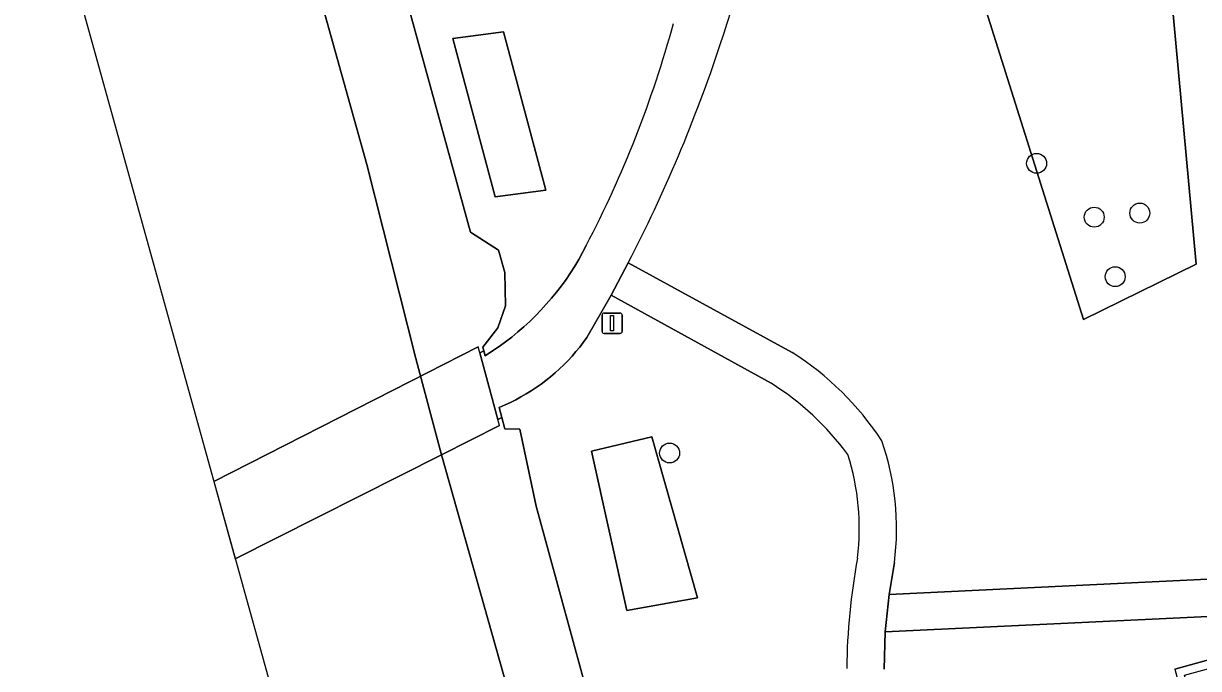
# Model space of a CAD drawing. Extents: x 159053 to 160042, y 380449 to 381423.
# Drawn here: x 159133.9 to 159191.6, y 380840.2 to 380871.8 of the extents above; entities that cross this region are included whole.
import ezdxf

# ---------------------------------------------------------------- set-up
doc = ezdxf.new("R2010")
doc.units = 0
for name, color, linetype in [('IMGEO_Boom', 7, 'Continuous'), ('IMGEO_Dek', 7, 'Continuous'), ('IMGEO_Groenvoorziening', 7, 'Continuous'), ('IMGEO_Haag', 7, 'Continuous'), ('IMGEO_Hek', 7, 'Continuous'), ('IMGEO_Lichtmast', 7, 'Continuous'), ('IMGEO_Oever', 7, 'Continuous'), ('IMGEO_Rietland', 7, 'Continuous'), ('IMGEO_Voetpad_gesloten', 7, 'Continuous'), ('IMGEO_Voetpad_open', 7, 'Continuous'), ('IMGEO_Waterloop', 7, 'Continuous')]:
    doc.layers.add(name, color=color, linetype=linetype)

msp = doc.modelspace()

# ---------------------------------------------------------------- linework, layer by layer
at = {"layer": 'IMGEO_Boom'}
for centre in [(159183.61, 380864.96), (159188.677, 380862.521), (159186.44, 380862.32), (159187.47, 380859.4), (159165.593, 380850.746)]:
    msp.add_circle(centre, 0.489, dxfattribs=at)
at = {"layer": 'IMGEO_Dek'}
msp.add_lwpolyline([(159144.267, 380845.552), (159154.39, 380850.661), (159157.238, 380852.098), (159157.16, 380852.387), (159156.276, 380855.661), (159156.197, 380855.952), (159152.856, 380854.255), (159143.21, 380849.356)], close=True, dxfattribs=at)
at = {"layer": 'IMGEO_Groenvoorziening'}
for points in [[(159191.452, 380860.006), (159190.092, 380874.776), (159183.575, 380897.299), (159185.147, 380900.542), (159181.526, 380905.386), (159172.819, 380898.811), (159185.91, 380857.299)], [(159172.819, 380898.811), (159181.526, 380905.386), (159185.147, 380900.542), (159183.575, 380897.299), (159190.092, 380874.776), (159191.452, 380860.006), (159185.91, 380857.299)], [(159157.024, 380863.311), (159154.948, 380871.082), (159157.441, 380871.419), (159159.517, 380863.648)], [(159163.487, 380843.021), (159161.751, 380850.845), (159164.727, 380851.542), (159166.959, 380843.635)], [(159190.869, 380839.845), (159201.463, 380842.729), (159201.345, 380843.161), (159190.394, 380840.141), (159199.714, 380806.111), (159200.063, 380806.208), (159210.666, 380809.103), (159210.571, 380809.45), (159199.968, 380806.555)]]:
    msp.add_lwpolyline(points, close=True, dxfattribs=at)
for points in [[(159176.626, 380845.37), (159176.368, 380843.801), (159200.844, 380844.989), (159184.957, 380902.973)], [(159152.113, 380875.025), (159155.818, 380861.582), (159157.195, 380860.696), (159157.498, 380859.612), (159157.537, 380857.969), (159157.168, 380856.895), (159156.422, 380855.947), (159156.475, 380855.762), (159156.54, 380855.522), (159156.906, 380855.757), (159157.224, 380855.974), (159157.537, 380856.202), (159157.844, 380856.439), (159158.145, 380856.685), (159158.439, 380856.94), (159158.726, 380857.204), (159159.006, 380857.476), (159159.277, 380857.757), (159159.541, 380858.045), (159159.796, 380858.341), (159160.042, 380858.644), (159160.279, 380858.954), (159160.507, 380859.269), (159160.725, 380859.591), (159160.934, 380859.918), (159161.132, 380860.25), (159161.32, 380860.587), (159161.498, 380860.927)], [(159163.561, 380860.075), (159171.617, 380855.684)], [(159170.571, 380854.179), (159162.721, 380858.5), (159161.527, 380856.408), (159161.357, 380856.175), (159161.18, 380855.945), (159160.995, 380855.721), (159160.803, 380855.501), (159160.605, 380855.287), (159160.399, 380855.078), (159160.187, 380854.875), (159159.969, 380854.679), (159159.745, 380854.489), (159159.516, 380854.305), (159159.28, 380854.129), (159159.04, 380853.96), (159158.796, 380853.798), (159158.547, 380853.644), (159158.294, 380853.498), (159158.037, 380853.359), (159157.777, 380853.229), (159157.514, 380853.107), (159157.228, 380852.984), (159157.361, 380852.49), (159157.5, 380851.935), (159158.238, 380851.91), (159159.044, 380848.136), (159163.047, 380833.48)], [(159190.394, 380840.141), (159201.345, 380843.161), (159176.183, 380841.966), (159176.12, 380840.132)]]:
    msp.add_lwpolyline(points, dxfattribs=at)
for centre, radius, start, end in [((159127.677, 380884.69), 42.727, 340.95256, 353.7696), ((159113.411, 380886.109), 54.282, 332.35983, 344.7408), ((159098.122, 380893.981), 73.701, 332.6096, 341.62327), ((159163.47, 380843.02), 15.058, 33.58059, 57.24606), ((159162.977, 380842.224), 14.163, 36.62809, 57.57449), ((159163.635, 380847.063), 13.101, 352.57427, 19.09545), ((159162.982, 380847.052), 11.924, 352.97425, 17.685), ((159206.851, 380839.719), 32.568, 169.60854, 179.20058)]:
    msp.add_arc(centre, radius, start, end, dxfattribs=at)
at = {"layer": 'IMGEO_Haag'}
msp.add_lwpolyline([(159190.869, 380839.845), (159201.463, 380842.729), (159201.345, 380843.161), (159190.394, 380840.141), (159199.714, 380806.111), (159200.063, 380806.208), (159210.666, 380809.103), (159210.571, 380809.45), (159199.968, 380806.555)], close=True, dxfattribs=at)
at = {"layer": 'IMGEO_Hek'}
for points in [[(159183.575, 380897.299), (159190.092, 380874.776), (159191.452, 380860.006)], [(159152.856, 380854.255), (159156.197, 380855.952)], [(159143.21, 380849.356), (159152.856, 380854.255)], [(159157.238, 380852.098), (159154.39, 380850.661)], [(159154.39, 380850.661), (159144.267, 380845.552)]]:
    msp.add_lwpolyline(points, dxfattribs=at)
at = {"layer": 'IMGEO_Lichtmast'}
for p, q in [((159162.275, 380856.712), (159162.275, 380857.512)), ((159162.275, 380857.512), (159162.275, 380856.712)), ((159162.375, 380857.612), (159163.165, 380857.612)), ((159163.165, 380857.612), (159162.375, 380857.612)), ((159163.265, 380857.512), (159163.265, 380856.712)), ((159163.265, 380856.712), (159163.265, 380857.512)), ((159163.165, 380856.612), (159162.375, 380856.612)), ((159162.375, 380856.612), (159163.165, 380856.612))]:
    msp.add_line(p, q, dxfattribs=at)
msp.add_lwpolyline([(159162.695, 380857.487), (159162.845, 380857.487), (159162.845, 380856.737), (159162.695, 380856.737), (159162.695, 380857.487)], dxfattribs=at)
for centre, start, end in [((159162.375, 380857.512), 90, 180), ((159162.375, 380857.512), 90, 180), ((159163.165, 380857.512), 0, 90), ((159163.165, 380857.512), 360, 90), ((159162.375, 380856.712), 180, 270), ((159162.375, 380856.712), 180, 270), ((159163.165, 380856.712), 270, 0), ((159163.165, 380856.712), 270, 0)]:
    msp.add_arc(centre, 0.1, start, end, dxfattribs=at)
at = {"layer": 'IMGEO_Oever'}
for points in [[(159163.047, 380833.48), (159159.044, 380848.136), (159158.238, 380851.91), (159157.5, 380851.935), (159157.361, 380852.49), (159157.16, 380852.387), (159156.276, 380855.661), (159156.475, 380855.762), (159156.422, 380855.947), (159157.168, 380856.895), (159157.537, 380857.969), (159157.498, 380859.612), (159157.195, 380860.696), (159155.818, 380861.582), (159152.113, 380875.025), (159146.16, 380896.565), (159141.766, 380913.224), (159136.059, 380934.341)], [(159136.325, 380917.673), (159139.07, 380907.114), (159142.467, 380894.874), (159147.229, 380877.446), (159150.722, 380864.907), (159153.137, 380855.378), (159154.39, 380850.661), (159178.726, 380764.487)]]:
    msp.add_lwpolyline(points, dxfattribs=at)
at = {"layer": 'IMGEO_Rietland'}
for points in [[(159157.024, 380863.311), (159159.517, 380863.648), (159157.441, 380871.419), (159154.948, 380871.082)], [(159163.487, 380843.021), (159166.959, 380843.635), (159164.727, 380851.542), (159161.751, 380850.845)]]:
    msp.add_lwpolyline(points, close=True, dxfattribs=at)
at = {"layer": 'IMGEO_Voetpad_gesloten'}
msp.add_lwpolyline([(159161.498, 380860.927), (159161.32, 380860.587), (159161.132, 380860.25), (159160.934, 380859.918), (159160.725, 380859.591), (159160.507, 380859.269), (159160.279, 380858.954), (159160.042, 380858.644), (159159.796, 380858.341), (159159.541, 380858.045), (159159.277, 380857.757), (159159.006, 380857.476), (159158.726, 380857.204), (159158.439, 380856.94), (159158.145, 380856.685), (159157.844, 380856.439), (159157.537, 380856.202), (159157.224, 380855.974), (159156.906, 380855.757), (159156.54, 380855.522), (159156.475, 380855.762), (159156.276, 380855.661), (159157.16, 380852.387), (159157.361, 380852.49), (159157.228, 380852.984), (159157.514, 380853.107), (159157.777, 380853.229), (159158.037, 380853.359), (159158.294, 380853.498), (159158.547, 380853.644), (159158.796, 380853.798), (159159.04, 380853.96), (159159.28, 380854.129), (159159.516, 380854.305), (159159.745, 380854.489), (159159.969, 380854.679), (159160.187, 380854.875), (159160.399, 380855.078), (159160.605, 380855.287), (159160.803, 380855.501), (159160.995, 380855.721), (159161.18, 380855.945), (159161.357, 380856.175), (159161.527, 380856.408), (159162.721, 380858.5), (159163.561, 380860.075)], dxfattribs=at)
msp.add_lwpolyline([(159144.267, 380845.552), (159154.39, 380850.661), (159157.238, 380852.098), (159157.16, 380852.387), (159156.276, 380855.661), (159156.197, 380855.952), (159152.856, 380854.255), (159143.21, 380849.356)], close=True, dxfattribs=at)
for centre, radius, start, end in [((159127.677, 380884.69), 42.727, 340.95256, 353.7696), ((159113.411, 380886.109), 54.282, 332.35983, 344.7408), ((159098.122, 380893.981), 73.701, 332.6096, 341.62327)]:
    msp.add_arc(centre, radius, start, end, dxfattribs=at)
at = {"layer": 'IMGEO_Voetpad_open'}
for points in [[(159171.617, 380855.684), (159163.561, 380860.075), (159162.721, 380858.5), (159170.571, 380854.179)], [(159176.12, 380840.132), (159176.183, 380841.966), (159176.368, 380843.801), (159176.626, 380845.37)]]:
    msp.add_lwpolyline(points, dxfattribs=at)
msp.add_lwpolyline([(159200.844, 380844.989), (159176.368, 380843.801), (159176.183, 380841.966), (159201.345, 380843.161)], close=True, dxfattribs=at)
for centre, radius, start, end in [((159163.47, 380843.02), 15.058, 33.58059, 57.24606), ((159162.977, 380842.224), 14.163, 36.62809, 57.57449), ((159163.635, 380847.063), 13.101, 352.57427, 19.09545), ((159162.982, 380847.052), 11.924, 352.97425, 17.685), ((159206.851, 380839.719), 32.568, 169.60854, 179.20058)]:
    msp.add_arc(centre, radius, start, end, dxfattribs=at)
at = {"layer": 'IMGEO_Waterloop'}
for points in [[(159052.501, 381214.188), (159063.316, 381136.982), (159100.14, 381004.411), (159129.863, 380897.406), (159160.368, 380787.585)], [(159178.726, 380764.487), (159154.39, 380850.661), (159153.137, 380855.378), (159150.722, 380864.907), (159147.229, 380877.446), (159142.467, 380894.874), (159139.07, 380907.114), (159136.325, 380917.673)]]:
    msp.add_lwpolyline(points, dxfattribs=at)

doc.saveas('drawing.dxf')
